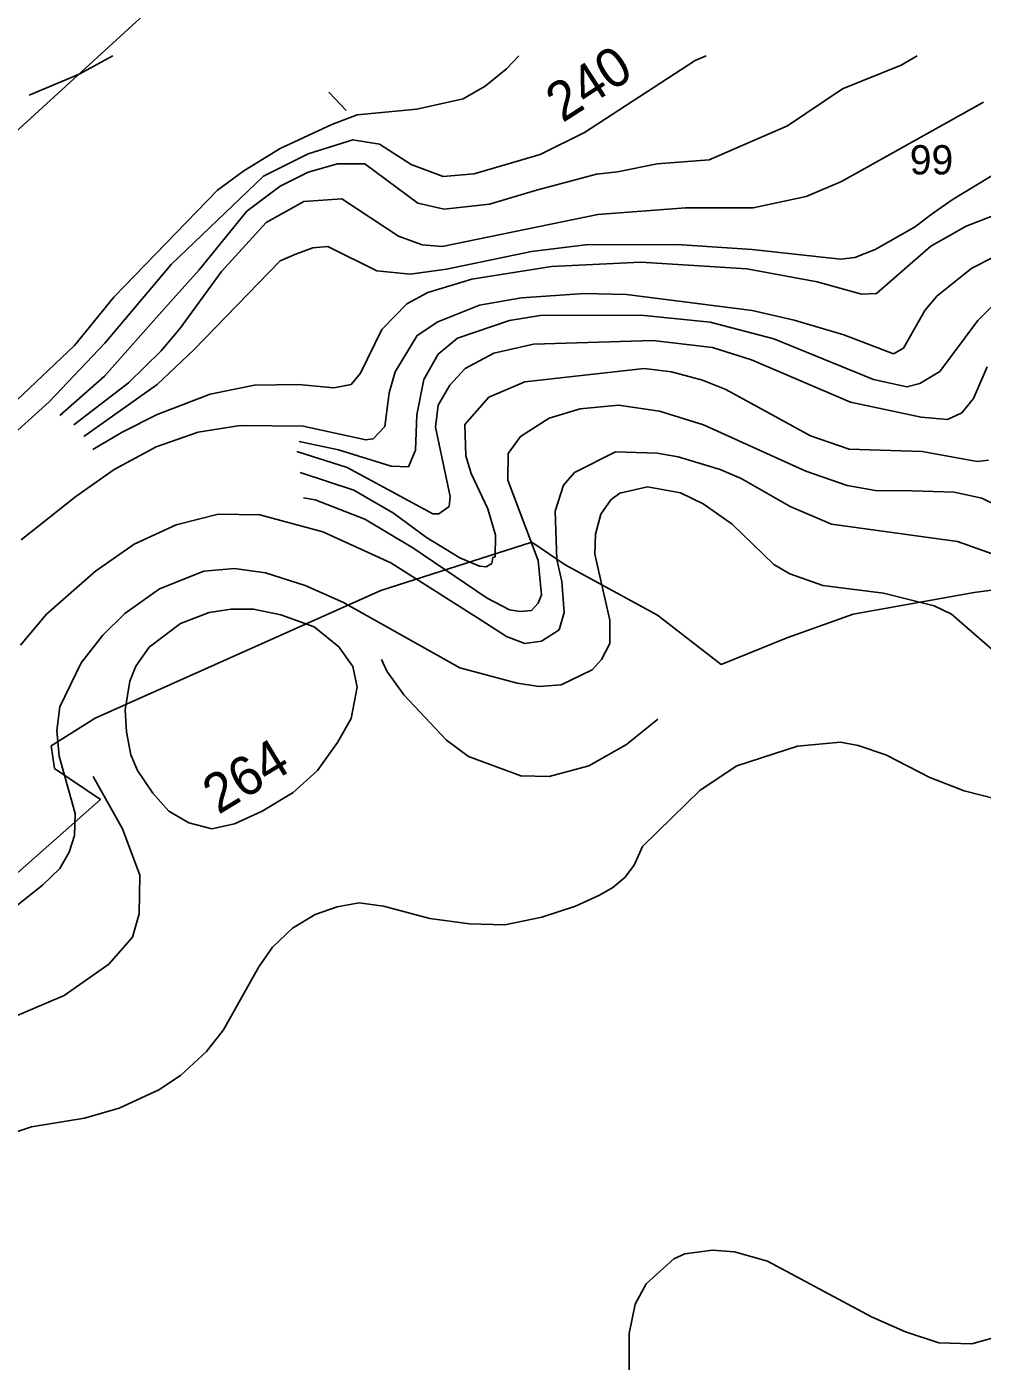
# Model space of a CAD drawing. Extents: x -662500 to -655523, y -1056000 to -1049993.
# Drawn here: x -661450.5 to -661205.1, y -1051348.6 to -1051005.9 of the extents above; entities that cross this region are included whole.
import ezdxf

# ---------------------------------------------------------------- set-up
doc = ezdxf.new("R2010")
doc.units = 0
doc.layers.add('Vrstva 24', color=7, linetype='Continuous')
doc.layers.add('Vrstva 7', color=7, linetype='Continuous')

msp = doc.modelspace()

# ---------------------------------------------------------------- linework, layer by layer
at = {"layer": 'Vrstva 24'}
for points in [[(-661706.5, -1051244.5), (-661560, -1051136.5), (-661517.5, -1051091.5), (-661377.5, -1050963.5), (-661384, -1050954), (-661387.79, -1050951.02), (-661386.97, -1050945.78), (-661365.77, -1050928.71), (-661352.27, -1050921), (-661347.04, -1050913.02), (-661342.09, -1050891.26), (-661341.81, -1050878.87), (-661344.01, -1050864.83), (-661344.43, -1050845.01), (-661345.8, -1050828.76), (-661349.66, -1050812.52)], [(-661186.79, -1051148.44), (-661207.17, -1051151.19), (-661238.28, -1051156.7), (-661255.08, -1051162.76), (-661272.15, -1051169.64), (-661288.53, -1051156.97), (-661312.21, -1051144.03), (-661320.75, -1051138.25), (-661359.57, -1051150.64), (-661432.95, -1051183.41)], [(-661432.95, -1051183.41), (-661444.24, -1051190.57), (-661443.41, -1051196.35), (-661431.57, -1051204.33), (-661517.9, -1051280.61), (-661521.75, -1051287.21), (-661514.73, -1051328.24), (-661509.5, -1051354.12)]]:
    msp.add_lwpolyline(points, dxfattribs=at)
at = {"layer": 'Vrstva 7'}
for p, q in [((-661437, -1051018.1), (-661428.38, -1051013.4)), ((-661327.26, -1051016.72), (-661324.12, -1051013.4)), ((-661278.83, -1051014.6), (-661275.99, -1051013.4)), ((-661225.93, -1051015.73), (-661221.8, -1051013.4)), ((-661332.79, -1051021.12), (-661327.26, -1051016.72)), ((-661307.28, -1051033.02), (-661278.83, -1051014.6)), ((-661240.96, -1051021.83), (-661225.93, -1051015.73)), ((-661449.92, -1051023.49), (-661437, -1051018.1)), ((-661338.46, -1051024.38), (-661332.79, -1051021.12)), ((-661368.47, -1051027.44), (-661372.89, -1051022.68)), ((-661350.36, -1051027.07), (-661338.46, -1051024.38)), ((-661255.13, -1051031.32), (-661240.96, -1051021.83)), ((-661365.67, -1051028.51), (-661350.36, -1051027.07)), ((-661241.24, -1051045.63), (-661204.82, -1051025.23)), ((-661385.41, -1051037.13), (-661372.13, -1051031.03)), ((-661372.13, -1051031.03), (-661365.67, -1051028.51)), ((-661275.25, -1051040.11), (-661255.13, -1051031.32)), ((-661318.62, -1051038.69), (-661307.28, -1051033.02)), ((-661394.74, -1051042.87), (-661385.41, -1051037.13)), ((-661378.23, -1051038.56), (-661366.75, -1051034.98)), ((-661366.75, -1051034.98), (-661359.93, -1051036.05)), ((-661359.93, -1051036.05), (-661351.78, -1051041.24)), ((-661389.71, -1051044.31), (-661378.23, -1051038.56)), ((-661378.23, -1051043.23), (-661370.7, -1051041.08)), ((-661370.7, -1051041.08), (-661363.68, -1051041.1)), ((-661363.68, -1051041.1), (-661350.08, -1051051.16)), ((-661351.78, -1051041.24), (-661343.56, -1051044.36)), ((-661335.62, -1051043.65), (-661318.62, -1051038.69)), ((-661298.83, -1051043.16), (-661288.57, -1051041.1)), ((-661288.57, -1051041.1), (-661275.25, -1051040.11)), ((-661413.4, -1051066.92), (-661389.71, -1051044.31)), ((-661401.55, -1051047.9), (-661394.74, -1051042.87)), ((-661385.41, -1051046.82), (-661378.23, -1051043.23)), ((-661343.56, -1051044.36), (-661335.62, -1051043.65)), ((-661319.61, -1051047.9), (-661304.16, -1051043.79)), ((-661304.16, -1051043.79), (-661298.83, -1051043.16)), ((-661212.61, -1051050.17), (-661200, -1051042.52)), ((-661428.16, -1051075.32), (-661401.55, -1051047.9)), ((-661394.02, -1051053.28), (-661385.41, -1051046.82)), ((-661331.65, -1051051.45), (-661319.61, -1051047.9)), ((-661250.31, -1051049.46), (-661241.24, -1051045.63)), ((-661389, -1051056.15), (-661379.31, -1051050.77)), ((-661379.31, -1051050.77), (-661369.62, -1051050.05)), ((-661369.62, -1051050.05), (-661355.04, -1051059.66)), ((-661350.08, -1051051.16), (-661343.28, -1051052.72)), ((-661343.28, -1051052.72), (-661331.65, -1051051.45)), ((-661263.91, -1051052.44), (-661250.31, -1051049.46)), ((-661217.64, -1051053.69), (-661212.61, -1051050.17)), ((-661406.22, -1051068.36), (-661394.02, -1051053.28)), ((-661343.84, -1051062.36), (-661303.88, -1051054.14)), ((-661303.88, -1051054.14), (-661281.34, -1051052.44)), ((-661281.34, -1051052.44), (-661263.91, -1051052.44)), ((-661222.53, -1051057.4), (-661217.64, -1051053.69)), ((-661209.21, -1051057.11), (-661200.14, -1051053.57)), ((-661400.48, -1051068.72), (-661389, -1051056.15)), ((-661232.59, -1051063.07), (-661222.53, -1051057.4)), ((-661218.28, -1051062.22), (-661209.21, -1051057.11)), ((-661355.04, -1051059.66), (-661348.94, -1051061.93)), ((-661348.94, -1051061.93), (-661343.84, -1051062.36)), ((-661320.88, -1051063.63), (-661306.99, -1051061.93)), ((-661306.99, -1051061.93), (-661283.47, -1051061.79)), ((-661283.47, -1051061.79), (-661264.2, -1051063.06)), ((-661232.31, -1051074.4), (-661218.28, -1051062.22)), ((-661385.46, -1051066.02), (-661381.26, -1051064.2)), ((-661381.26, -1051064.2), (-661377, -1051062.64)), ((-661377, -1051062.64), (-661373.18, -1051062.36)), ((-661373.18, -1051062.36), (-661360.56, -1051068.59)), ((-661342.71, -1051068.17), (-661320.88, -1051063.63)), ((-661264.2, -1051063.06), (-661241.52, -1051065.62)), ((-661241.52, -1051065.62), (-661237.84, -1051065.19)), ((-661237.84, -1051065.19), (-661232.59, -1051063.07)), ((-661202.41, -1051065.19), (-661207.79, -1051067.88)), ((-661430.43, -1051087.16), (-661413.4, -1051066.92)), ((-661417.25, -1051080.64), (-661406.22, -1051068.36)), ((-661411.02, -1051083.19), (-661400.48, -1051068.72)), ((-661407.56, -1051088.83), (-661385.46, -1051066.02)), ((-661360.56, -1051068.59), (-661352.06, -1051069.44)), ((-661352.06, -1051069.44), (-661342.71, -1051068.17)), ((-661336.19, -1051070.72), (-661315.78, -1051067.46)), ((-661315.78, -1051067.46), (-661292.82, -1051066.32)), ((-661292.82, -1051066.32), (-661265.61, -1051068.02)), ((-661265.61, -1051068.02), (-661247.47, -1051071.43)), ((-661207.79, -1051067.88), (-661216.72, -1051074.97)), ((-661347.53, -1051074.12), (-661336.19, -1051070.72)), ((-661247.47, -1051071.43), (-661236.14, -1051074.54)), ((-661438.22, -1051087.72), (-661428.16, -1051075.32)), ((-661352.91, -1051077.09), (-661347.53, -1051074.12)), ((-661323.44, -1051075.54), (-661334.2, -1051077.38)), ((-661307.28, -1051074.4), (-661323.44, -1051075.54)), ((-661296.51, -1051074.69), (-661307.28, -1051074.4)), ((-661264.2, -1051078.8), (-661296.51, -1051074.69)), ((-661236.14, -1051074.54), (-661232.31, -1051074.4)), ((-661216.72, -1051074.97), (-661219.84, -1051078.8)), ((-661359.29, -1051083.61), (-661352.91, -1051077.09)), ((-661334.2, -1051077.38), (-661344.97, -1051081.63)), ((-661253.43, -1051081.21), (-661264.2, -1051078.8)), ((-661219.84, -1051078.8), (-661225.37, -1051088.43)), ((-661201.28, -1051076.39), (-661206.23, -1051081.35)), ((-661430.57, -1051095.66), (-661417.25, -1051080.64)), ((-661344.97, -1051081.63), (-661350.22, -1051085.17)), ((-661326.55, -1051081.35), (-661339.87, -1051085.88)), ((-661318.62, -1051080.07), (-661326.55, -1051081.35)), ((-661292.82, -1051079.93), (-661318.62, -1051080.07)), ((-661274.97, -1051081.77), (-661292.82, -1051079.93)), ((-661258.67, -1051086.02), (-661274.97, -1051081.77)), ((-661240.67, -1051085.03), (-661253.43, -1051081.21)), ((-661206.23, -1051081.35), (-661216.01, -1051094.38)), ((-661415.97, -1051089.14), (-661411.02, -1051083.19)), ((-661364.82, -1051094.81), (-661359.29, -1051083.61)), ((-661350.22, -1051085.17), (-661355.89, -1051094.53)), ((-661339.87, -1051085.88), (-661344.83, -1051089.99)), ((-661233.02, -1051096.51), (-661258.67, -1051086.02)), ((-661227.92, -1051089.85), (-661240.67, -1051085.03)), ((-661478.9, -1051126.13), (-661438.22, -1051087.72)), ((-661444.74, -1051102.18), (-661430.43, -1051087.16)), ((-661424.34, -1051097.36), (-661415.97, -1051089.14)), ((-661416.97, -1051097.79), (-661407.56, -1051088.83)), ((-661330.52, -1051089.71), (-661337.89, -1051093.68)), ((-661320.32, -1051087.44), (-661330.52, -1051089.71)), ((-661289.71, -1051086.45), (-661320.32, -1051087.44)), ((-661274.4, -1051088.29), (-661289.71, -1051086.45)), ((-661264.34, -1051091.41), (-661274.4, -1051088.29)), ((-661225.37, -1051088.43), (-661227.92, -1051089.85)), ((-661344.83, -1051089.99), (-661348.52, -1051096.51)), ((-661238.97, -1051102.32), (-661264.34, -1051091.41)), ((-661442.05, -1051105.72), (-661430.57, -1051095.66)), ((-661367.22, -1051097.79), (-661364.82, -1051094.81)), ((-661355.89, -1051094.53), (-661357.45, -1051099.91)), ((-661348.52, -1051096.51), (-661350.36, -1051105.58)), ((-661337.89, -1051093.68), (-661341.86, -1051097.93)), ((-661291.97, -1051093.68), (-661322.58, -1051097.08)), ((-661284.89, -1051094.53), (-661291.97, -1051093.68)), ((-661276.95, -1051096.65), (-661284.89, -1051094.53)), ((-661224.52, -1051098.35), (-661233.02, -1051096.51)), ((-661216.01, -1051094.38), (-661221.11, -1051097.5)), ((-661203.83, -1051093.25), (-661207.37, -1051101.33)), ((-661438.37, -1051108.13), (-661424.34, -1051097.36)), ((-661435.82, -1051111.11), (-661416.97, -1051097.79)), ((-661403.36, -1051100.2), (-661392.03, -1051097.93)), ((-661392.03, -1051097.93), (-661380.69, -1051097.79)), ((-661380.69, -1051097.79), (-661371.62, -1051098.64)), ((-661371.62, -1051098.64), (-661367.22, -1051097.79)), ((-661357.45, -1051099.91), (-661358.58, -1051108.56)), ((-661341.86, -1051097.93), (-661344.83, -1051103.03)), ((-661322.58, -1051097.08), (-661331.8, -1051101.04)), ((-661271, -1051099.06), (-661276.95, -1051096.65)), ((-661249.18, -1051110.97), (-661271, -1051099.06)), ((-661221.11, -1051097.5), (-661224.52, -1051098.35)), ((-661460.9, -1051116.78), (-661444.74, -1051102.18)), ((-661416.97, -1051105.44), (-661403.36, -1051100.2)), ((-661344.83, -1051103.03), (-661345.54, -1051108.7)), ((-661331.8, -1051101.04), (-661338.03, -1051107.99)), ((-661298.49, -1051103.03), (-661308.41, -1051104.02)), ((-661288.01, -1051104.59), (-661298.49, -1051103.03)), ((-661220.83, -1051106.15), (-661238.97, -1051102.32)), ((-661207.37, -1051101.33), (-661210.34, -1051105.01)), ((-661426.04, -1051109.97), (-661416.97, -1051105.44)), ((-661350.36, -1051105.58), (-661350.64, -1051114.65)), ((-661316.35, -1051106.43), (-661323.72, -1051111.11)), ((-661308.41, -1051104.02), (-661316.35, -1051106.43)), ((-661276.67, -1051108.13), (-661288.01, -1051104.59)), ((-661214.03, -1051106.71), (-661220.83, -1051106.15)), ((-661210.34, -1051105.01), (-661214.03, -1051106.71)), ((-661433.55, -1051114.45), (-661426.04, -1051109.97)), ((-661406.48, -1051109.97), (-661417.25, -1051113.8)), ((-661395.71, -1051108.27), (-661406.48, -1051109.97)), ((-661379.55, -1051108.42), (-661395.71, -1051108.27)), ((-661363.4, -1051111.96), (-661379.55, -1051108.42)), ((-661358.58, -1051108.56), (-661361.56, -1051111.67)), ((-661345.54, -1051108.7), (-661341.72, -1051126.55)), ((-661338.03, -1051107.99), (-661337.75, -1051116.07)), ((-661250.45, -1051120.03), (-661276.67, -1051108.13)), ((-661370.48, -1051114.51), (-661380.55, -1051112.38)), ((-661361.56, -1051111.67), (-661363.4, -1051111.96)), ((-661323.72, -1051111.11), (-661326.83, -1051115.5)), ((-661239.26, -1051114.37), (-661249.18, -1051110.97)), ((-661417.25, -1051113.8), (-661428.02, -1051119.61)), ((-661368.22, -1051119.04), (-661381.11, -1051114.93)), ((-661356.88, -1051118.76), (-661370.48, -1051114.51)), ((-661350.64, -1051114.65), (-661352.49, -1051118.9)), ((-661337.75, -1051116.07), (-661336.33, -1051120.6)), ((-661326.83, -1051115.5), (-661326.98, -1051122.3)), ((-661299.34, -1051115.07), (-661309.83, -1051120.32)), ((-661288.57, -1051115.36), (-661299.34, -1051115.07)), ((-661283.19, -1051116.35), (-661288.57, -1051115.36)), ((-661272.42, -1051119.61), (-661283.19, -1051116.35)), ((-661220.55, -1051114.93), (-661239.26, -1051114.37)), ((-661206.38, -1051117.49), (-661220.55, -1051114.93)), ((-661428.02, -1051119.61), (-661437.94, -1051126.55)), ((-661366.52, -1051124.85), (-661380.26, -1051120.32)), ((-661346.25, -1051130.95), (-661368.22, -1051119.04)), ((-661352.49, -1051118.9), (-661356.88, -1051118.76)), ((-661336.33, -1051120.6), (-661332.08, -1051129.67)), ((-661309.83, -1051120.32), (-661312.66, -1051123.58)), ((-661267.03, -1051121.88), (-661272.42, -1051119.61)), ((-661239.82, -1051123.72), (-661250.45, -1051120.03)), ((-661203.54, -1051117.2), (-661206.38, -1051117.49)), ((-661326.98, -1051122.3), (-661319.18, -1051142.99)), ((-661312.66, -1051123.58), (-661314.79, -1051130.24)), ((-661291.12, -1051124), (-661298.21, -1051125.7)), ((-661282.62, -1051125.56), (-661291.12, -1051124)), ((-661254.42, -1051129.1), (-661267.03, -1051121.88)), ((-661232.53, -1051124.97), (-661239.82, -1051123.72)), ((-661437.94, -1051126.55), (-661451.97, -1051137.61)), ((-661376.44, -1051127.41), (-661379.41, -1051126.84)), ((-661363.68, -1051132.36), (-661376.44, -1051127.41)), ((-661356.31, -1051130.81), (-661366.52, -1051124.85)), ((-661341.72, -1051126.55), (-661342, -1051129.1)), ((-661300.48, -1051127.41), (-661303.03, -1051131.09)), ((-661298.21, -1051125.7), (-661300.48, -1051127.41)), ((-661276.81, -1051128.4), (-661282.62, -1051125.56)), ((-661223.12, -1051125.08), (-661232.53, -1051124.97)), ((-661212.33, -1051125.42), (-661223.12, -1051125.08)), ((-661205.24, -1051126.98), (-661212.33, -1051125.42)), ((-661195.32, -1051131.8), (-661205.24, -1051126.98)), ((-661347.81, -1051137.04), (-661356.31, -1051130.81)), ((-661342, -1051129.1), (-661344.69, -1051130.95)), ((-661332.08, -1051129.67), (-661330.09, -1051136.48)), ((-661314.79, -1051130.24), (-661314.36, -1051142.71)), ((-661269.3, -1051133.64), (-661276.81, -1051128.4)), ((-661243.79, -1051133.64), (-661254.42, -1051129.1)), ((-661412.15, -1051133.78), (-661422.92, -1051138.74)), ((-661401.38, -1051131.09), (-661412.15, -1051133.78)), ((-661390.61, -1051131.23), (-661401.38, -1051131.09)), ((-661374.45, -1051135.62), (-661390.61, -1051131.23)), ((-661351.35, -1051139.73), (-661363.68, -1051132.36)), ((-661344.69, -1051130.95), (-661346.25, -1051130.95)), ((-661303.03, -1051131.09), (-661304.44, -1051136.19)), ((-661258.67, -1051143.99), (-661269.3, -1051133.64)), ((-661211.48, -1051138.03), (-661243.79, -1051133.64)), ((-661357.02, -1051143.56), (-661374.45, -1051135.62)), ((-661339.31, -1051142.28), (-661347.81, -1051137.04)), ((-661330.09, -1051136.48), (-661330.24, -1051142)), ((-661304.44, -1051136.19), (-661304.59, -1051141.29)), ((-661422.92, -1051138.74), (-661432.84, -1051145.69)), ((-661332.22, -1051152.63), (-661351.35, -1051139.73)), ((-661201.13, -1051141.72), (-661211.48, -1051138.03)), ((-661333.78, -1051158.3), (-661357.02, -1051143.56)), ((-661334.2, -1051144.41), (-661339.31, -1051142.28)), ((-661332.5, -1051144.55), (-661334.2, -1051144.41)), ((-661331.09, -1051143.7), (-661332.5, -1051144.55)), ((-661330.8, -1051142.14), (-661331.09, -1051143.7)), ((-661330.24, -1051142), (-661330.8, -1051142.14)), ((-661319.18, -1051142.99), (-661318.33, -1051151.78)), ((-661314.36, -1051142.71), (-661313.09, -1051148.38)), ((-661304.59, -1051141.29), (-661300.76, -1051158.3)), ((-661254.56, -1051146.4), (-661258.67, -1051143.99)), ((-661432.84, -1051145.69), (-661445.45, -1051156.74)), ((-661405.06, -1051145.69), (-661416.4, -1051150.22)), ((-661397.13, -1051144.98), (-661405.06, -1051145.69)), ((-661389.19, -1051146.11), (-661397.13, -1051144.98)), ((-661378.99, -1051149.37), (-661389.19, -1051146.11)), ((-661246.06, -1051149.37), (-661254.56, -1051146.4)), ((-661416.4, -1051150.22), (-661425.33, -1051156.6)), ((-661369.35, -1051153.62), (-661378.99, -1051149.37)), ((-661313.09, -1051148.38), (-661312.52, -1051156.31)), ((-661230.47, -1051151.35), (-661246.06, -1051149.37)), ((-661217.43, -1051154.61), (-661230.47, -1051151.35)), ((-661339.31, -1051170.49), (-661369.35, -1051153.62)), ((-661326.55, -1051155.61), (-661332.22, -1051152.63)), ((-661319.18, -1051153.91), (-661320.88, -1051155.75)), ((-661318.33, -1051151.78), (-661319.18, -1051153.91)), ((-661213.04, -1051156.74), (-661217.43, -1051154.61)), ((-661445.45, -1051156.74), (-661452.11, -1051164.68)), ((-661425.33, -1051156.6), (-661431, -1051162.12)), ((-661403.65, -1051156.31), (-661411.02, -1051159.15)), ((-661397.98, -1051155.47), (-661403.65, -1051156.31)), ((-661392.31, -1051155.46), (-661397.98, -1051155.47)), ((-661385.22, -1051156.88), (-661392.31, -1051155.46)), ((-661376.72, -1051160), (-661385.22, -1051156.88)), ((-661327.3, -1051162.43), (-661333.78, -1051158.3)), ((-661323.76, -1051156.02), (-661326.55, -1051155.61)), ((-661320.88, -1051155.75), (-661323.76, -1051156.02)), ((-661312.52, -1051156.31), (-661313.8, -1051160.71)), ((-661300.76, -1051158.3), (-661300.76, -1051164.25)), ((-661201.84, -1051166.38), (-661213.04, -1051156.74)), ((-661411.02, -1051159.15), (-661419.09, -1051165.24)), ((-661370.34, -1051165.1), (-661376.72, -1051160)), ((-661313.8, -1051160.71), (-661318.34, -1051163.64)), ((-661431, -1051162.12), (-661436.52, -1051169.21)), ((-661366.8, -1051170.2), (-661370.34, -1051165.1)), ((-661322.58, -1051164.25), (-661327.3, -1051162.43)), ((-661318.34, -1051163.64), (-661322.58, -1051164.25)), ((-661300.76, -1051164.25), (-661302.89, -1051168.36)), ((-661419.09, -1051165.24), (-661422.49, -1051170.06)), ((-661359.43, -1051168.36), (-661358.01, -1051171.34)), ((-661302.89, -1051168.36), (-661305.3, -1051171.05)), ((-661436.52, -1051169.21), (-661442.05, -1051180.55)), ((-661422.49, -1051170.06), (-661424.05, -1051173.89)), ((-661365.67, -1051175.45), (-661366.8, -1051170.2)), ((-661358.01, -1051171.34), (-661353.62, -1051177.43)), ((-661324.57, -1051174.46), (-661339.31, -1051170.49)), ((-661305.3, -1051171.05), (-661313.23, -1051174.88)), ((-661424.05, -1051173.89), (-661425.19, -1051181.26)), ((-661318.9, -1051175.3), (-661324.57, -1051174.46)), ((-661313.23, -1051174.88), (-661318.9, -1051175.3)), ((-661367.22, -1051183.52), (-661365.67, -1051175.45)), ((-661353.62, -1051177.43), (-661342.71, -1051189.05)), ((-661442.05, -1051180.55), (-661442.76, -1051186.64)), ((-661425.19, -1051181.26), (-661424.9, -1051186.93)), ((-661370.7, -1051189.69), (-661367.22, -1051183.52)), ((-661296.51, -1051190.19), (-661288.43, -1051183.67)), ((-661442.76, -1051186.64), (-661442.19, -1051193.16)), ((-661424.9, -1051186.93), (-661423.77, -1051192.88)), ((-661342.71, -1051189.05), (-661337.04, -1051193.3)), ((-661375.87, -1051196.85), (-661370.7, -1051189.69)), ((-661306.15, -1051195.71), (-661296.51, -1051190.19)), ((-661268.17, -1051195.71), (-661252.58, -1051190.61)), ((-661252.58, -1051190.61), (-661241.52, -1051189.62)), ((-661241.52, -1051189.62), (-661236.99, -1051190.47)), ((-661236.99, -1051190.47), (-661229.9, -1051192.88)), ((-661442.19, -1051193.16), (-661438.08, -1051207.9)), ((-661423.77, -1051192.88), (-661422.07, -1051196.85)), ((-661337.04, -1051193.3), (-661323.58, -1051198.26)), ((-661316.35, -1051198.4), (-661306.15, -1051195.71)), ((-661277.52, -1051201.95), (-661268.17, -1051195.71)), ((-661229.9, -1051192.88), (-661218.56, -1051198.69)), ((-661425.9, -1051211.87), (-661433.41, -1051198.41)), ((-661422.07, -1051196.85), (-661418.1, -1051202.66)), ((-661382.1, -1051202.51), (-661375.87, -1051196.85)), ((-661323.58, -1051198.26), (-661316.35, -1051198.4)), ((-661218.56, -1051198.69), (-661209.78, -1051202.09)), ((-661418.1, -1051202.66), (-661413.99, -1051207.33)), ((-661390.04, -1051207.33), (-661382.1, -1051202.51)), ((-661288.43, -1051212.52), (-661277.52, -1051201.95)), ((-661209.78, -1051202.09), (-661195.89, -1051205.63)), ((-661438.08, -1051207.9), (-661438.22, -1051213.57)), ((-661413.99, -1051207.33), (-661408.89, -1051210.31)), ((-661397.13, -1051210.59), (-661390.04, -1051207.33)), ((-661421.5, -1051223.77), (-661425.9, -1051211.87)), ((-661408.89, -1051210.31), (-661402.94, -1051211.87)), ((-661402.94, -1051211.87), (-661397.13, -1051210.59)), ((-661292.39, -1051216.34), (-661288.43, -1051212.52)), ((-661438.22, -1051213.57), (-661439.64, -1051217.82)), ((-661294.49, -1051221.19), (-661292.39, -1051216.34)), ((-661439.64, -1051217.82), (-661442.05, -1051222.07)), ((-661442.05, -1051222.07), (-661446.44, -1051226.32)), ((-661296.89, -1051224.32), (-661294.49, -1051221.19)), ((-661446.44, -1051226.32), (-661460.76, -1051237.66)), ((-661421.64, -1051233.69), (-661421.5, -1051223.77)), ((-661300.02, -1051226.89), (-661296.89, -1051224.32)), ((-661309.58, -1051231.69), (-661303.44, -1051228.89)), ((-661303.44, -1051228.89), (-661300.02, -1051226.89)), ((-661376.44, -1051233.83), (-661370.77, -1051231.85)), ((-661370.77, -1051231.85), (-661365.1, -1051230.86)), ((-661365.1, -1051230.86), (-661358.86, -1051231.71)), ((-661358.86, -1051231.71), (-661346.96, -1051234.83)), ((-661318.19, -1051234.54), (-661309.58, -1051231.69)), ((-661423.34, -1051239.64), (-661421.64, -1051233.69)), ((-661382.25, -1051237.38), (-661376.44, -1051233.83)), ((-661346.96, -1051234.83), (-661336.76, -1051236.24)), ((-661336.76, -1051236.24), (-661327.69, -1051236.53)), ((-661327.69, -1051236.53), (-661318.19, -1051234.54)), ((-661429.44, -1051246.59), (-661423.34, -1051239.64)), ((-661387.35, -1051242.2), (-661382.25, -1051237.38)), ((-661390.89, -1051247.3), (-661387.35, -1051242.2)), ((-661440.92, -1051254.67), (-661429.44, -1051246.59)), ((-661399.96, -1051263.45), (-661390.89, -1051247.3)), ((-661478.61, -1051270.54), (-661440.92, -1051254.67)), ((-661404.35, -1051268.98), (-661399.96, -1051263.45)), ((-661411.02, -1051275.22), (-661404.35, -1051268.98)), ((-661416.54, -1051278.9), (-661411.02, -1051275.22)), ((-661426.75, -1051283.58), (-661416.54, -1051278.9)), ((-661435.67, -1051286.13), (-661426.75, -1051283.58)), ((-661456.93, -1051290.95), (-661449.28, -1051288.4)), ((-661449.28, -1051288.4), (-661435.67, -1051286.13)), ((-661284.32, -1051322.27), (-661291.41, -1051328.64)), ((-661281.49, -1051320.99), (-661284.32, -1051322.27)), ((-661274.4, -1051320), (-661281.49, -1051320.99)), ((-661268.73, -1051320.42), (-661274.4, -1051320)), ((-661260.23, -1051322.83), (-661268.73, -1051320.42)), ((-661233.59, -1051337.15), (-661260.23, -1051322.83)), ((-661291.41, -1051328.64), (-661294.24, -1051333.89)), ((-661294.24, -1051333.89), (-661295.8, -1051341.4)), ((-661224.8, -1051340.97), (-661233.59, -1051337.15)), ((-661295.8, -1051341.4), (-661295.8, -1051351.18)), ((-661216.3, -1051343.81), (-661224.8, -1051340.97)), ((-661199.86, -1051341.82), (-661207.79, -1051344.09)), ((-661207.79, -1051344.09), (-661216.3, -1051343.81))]:
    msp.add_line(p, q, dxfattribs=at)

# ---------------------------------------------------------------- texts
at = {"layer": 'Vrstva 24'}
msp.add_text('99', height=7.5, dxfattribs=at).set_placement((-661223.72, -1051043.81))
at = {"layer": 'Vrstva 7'}
for s, rotation, p in [('240', 32.9257, (-661312.89, -1051030.7)), ('264', 31.2675, (-661401.28, -1051208.31))]:
    msp.add_text(s, height=10, rotation=rotation, dxfattribs=at).set_placement(p)

doc.saveas('drawing.dxf')
